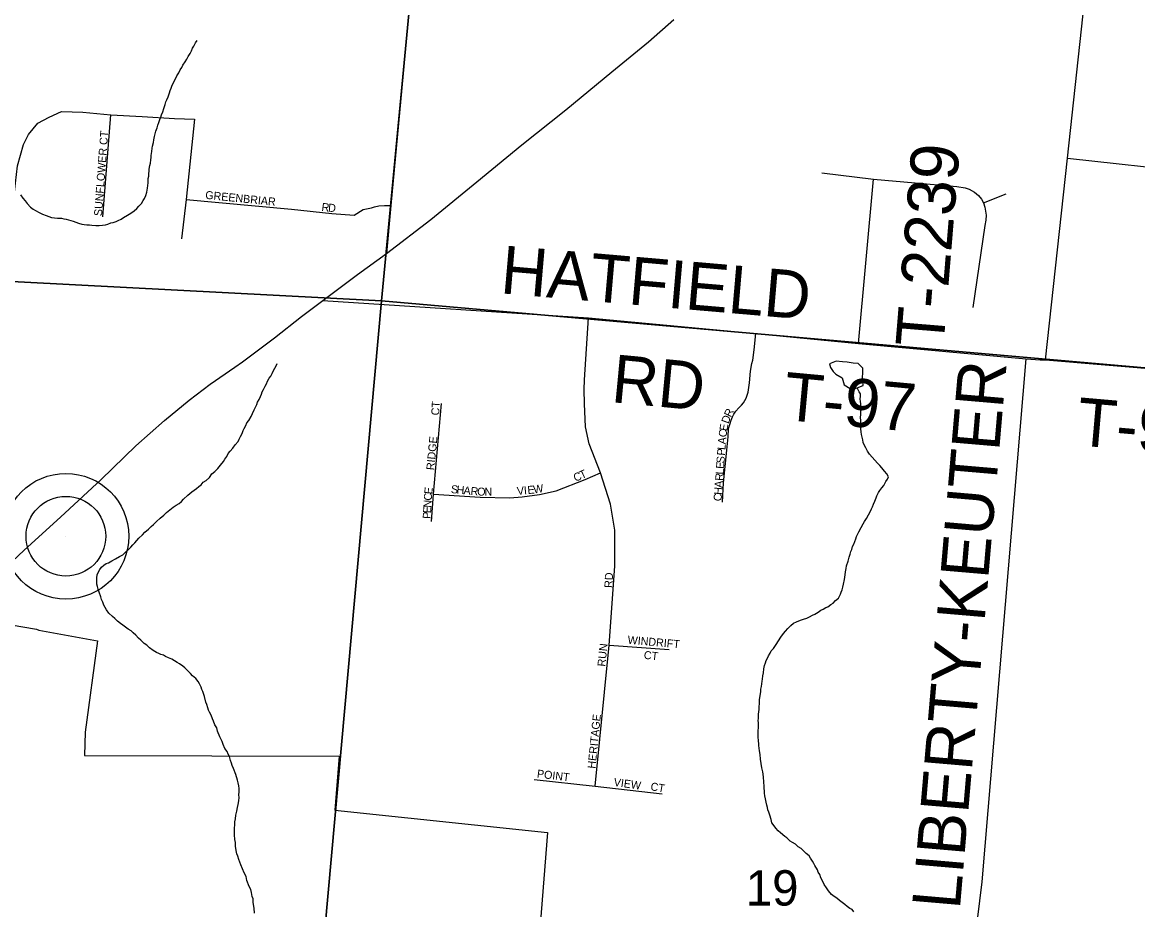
# Model space of a CAD drawing. Extents: x 0 to 1064, y 0 to 440.
# Drawn here: x 273.78 to 294.9, y 259.71 to 276.52 of the extents above; entities that cross this region are included whole.
import ezdxf

# ---------------------------------------------------------------- set-up
doc = ezdxf.new("R2010")
doc.units = 0
for name, color, linetype in [('GM_X_Corporation', 7, 'Continuous'), ('GM_X_Minor_Lake', 7, 'Continuous'), ('GM_X_Minor_River', 7, 'Continuous'), ('GM_X_Section', 7, 'Continuous'), ('GM_X_Section_Text', 7, 'Continuous'), ('GM_X_Township_Road', 7, 'Continuous'), ('GM_X_Township_Road_Text', 7, 'Continuous'), ('GM_X_Township_Subdivision', 7, 'Continuous'), ('GM_X_Township_Subdivision_Text', 7, 'Continuous'), ('GM_X_Unincorporated', 7, 'Continuous'), ('GM_X_Unincorporated_Location', 7, 'Continuous'), ('GM_X_US_Route', 7, 'Continuous')]:
    doc.layers.add(name, color=color, linetype=linetype)

msp = doc.modelspace()

# ---------------------------------------------------------------- linework, layer by layer
at = {"layer": 'GM_X_Corporation'}
msp.add_lwpolyline([(273.343, 265.145), (274.049, 265.025), (274.096, 265.009), (275.204, 264.804), (274.973, 263.074), (274.956, 262.634), (279.782, 262.618), (279.698, 261.6), (283.724, 261.177), (283.257, 255.27), (279.179, 255.674), (279.019, 254.123), (270.461, 255.096)], dxfattribs=at)
at = {"layer": 'GM_X_Minor_Lake'}
for points in [[(289.702, 269.643), (289.694, 269.795), (289.696, 269.88), (289.698, 269.972), (289.609, 270.059), (289.518, 270.061), (289.403, 270.082), (289.312, 270.09), (289.196, 270.105), (289.067, 270.054)], [(289.067, 270.054), (289.084, 269.98), (289.137, 269.906), (289.19, 269.856), (289.304, 269.786), (289.343, 269.652), (289.457, 269.582), (289.53, 269.574), (289.592, 269.597), (289.702, 269.643)]]:
    msp.add_lwpolyline(points, dxfattribs=at)
at = {"layer": 'GM_X_Minor_River'}
for points in [[(276.119, 273.239), (276.139, 273.305), (276.154, 273.377), (276.156, 273.432), (276.163, 273.48), (276.166, 273.559), (276.174, 273.607), (276.175, 273.656), (276.183, 273.698), (276.184, 273.741), (276.198, 273.807), (276.206, 273.849), (276.214, 273.916), (276.222, 273.958), (276.223, 274), (276.232, 274.073), (276.24, 274.133), (276.247, 274.176), (276.262, 274.242), (276.269, 274.296), (276.284, 274.357), (276.297, 274.405), (276.311, 274.459), (276.332, 274.519), (276.346, 274.573), (276.365, 274.621), (276.386, 274.681), (276.405, 274.723), (276.419, 274.765), (276.439, 274.825), (276.459, 274.886), (276.486, 274.964), (276.5, 275.012), (276.514, 275.054), (276.54, 275.108), (276.567, 275.186), (276.58, 275.228), (276.6, 275.27), (276.613, 275.312), (276.64, 275.366), (276.672, 275.438), (276.705, 275.503), (276.744, 275.563), (276.77, 275.617), (276.802, 275.664), (276.821, 275.706), (276.866, 275.771), (276.898, 275.819), (276.924, 275.873), (276.957, 275.927), (276.983, 275.98), (277.002, 276.028), (277.028, 276.07), (277.061, 276.13), (277.093, 276.177)], [(273.745, 273.251), (273.791, 273.189), (273.832, 273.139), (273.873, 273.089), (273.938, 273.021), (273.985, 272.983), (274.027, 272.957), (274.099, 272.918), (274.165, 272.886), (274.231, 272.86), (274.285, 272.84), (274.333, 272.826), (274.388, 272.819), (274.449, 272.811), (274.522, 272.808), (274.564, 272.795), (274.612, 272.793), (274.655, 272.78), (274.697, 272.766), (274.745, 272.753), (274.793, 272.733), (274.847, 272.713), (274.908, 272.699), (274.95, 272.692), (275.005, 272.684), (275.053, 272.683), (275.096, 272.675), (275.175, 272.673), (275.235, 272.671), (275.297, 272.675), (275.358, 272.685), (275.401, 272.696), (275.456, 272.719), (275.499, 272.73), (275.555, 272.746), (275.598, 272.769), (275.654, 272.792), (275.697, 272.821), (275.772, 272.867), (275.834, 272.907), (275.896, 272.948), (275.946, 272.995), (275.984, 273.036), (276.035, 273.089), (276.067, 273.143), (276.093, 273.185), (276.119, 273.239)], [(278.38, 269.629), (278.406, 269.671), (278.426, 269.725), (278.458, 269.779), (278.484, 269.82), (278.51, 269.868), (278.536, 269.922), (278.562, 269.97), (278.588, 270.011), (278.608, 270.059)], [(276.189, 264.67), (276.136, 264.72), (276.089, 264.752), (276.024, 264.815), (275.982, 264.858), (275.929, 264.915), (275.882, 264.959), (275.841, 264.996), (275.787, 265.028), (275.734, 265.066), (275.686, 265.104), (275.638, 265.136), (275.585, 265.18), (275.532, 265.23), (275.491, 265.268), (275.42, 265.331), (275.373, 265.393), (275.327, 265.48), (275.305, 265.535), (275.282, 265.59), (275.265, 265.639), (275.238, 265.725), (275.215, 265.781), (275.205, 265.836), (275.194, 265.878), (275.191, 265.957), (275.192, 266), (275.2, 266.054), (275.226, 266.114), (275.246, 266.156), (275.278, 266.198), (275.322, 266.239), (275.371, 266.268), (275.414, 266.284), (275.477, 266.319), (275.545, 266.359), (275.619, 266.4), (275.681, 266.434), (275.731, 266.475), (275.794, 266.534), (275.838, 266.581), (275.876, 266.622), (275.914, 266.664), (275.952, 266.705), (275.99, 266.752), (276.059, 266.811), (276.103, 266.864), (276.172, 266.917), (276.223, 266.97), (276.267, 267.011), (276.323, 267.064), (276.392, 267.129), (276.461, 267.187), (276.511, 267.234), (276.574, 267.287), (276.636, 267.334), (276.693, 267.374), (276.748, 267.409), (276.792, 267.444), (276.83, 267.491), (276.912, 267.562), (276.993, 267.626), (277.037, 267.661), (277.08, 267.69), (277.124, 267.725), (277.168, 267.76), (277.206, 267.808), (277.262, 267.842), (277.325, 267.901), (277.37, 267.967), (277.426, 268.013), (277.483, 268.072), (277.533, 268.132), (277.591, 268.203), (277.616, 268.244), (277.655, 268.298), (277.681, 268.352), (277.719, 268.399), (277.769, 268.452), (277.814, 268.518), (277.865, 268.583), (277.885, 268.625), (277.911, 268.678), (277.943, 268.732), (277.963, 268.786), (277.983, 268.828), (278.015, 268.882), (278.035, 268.936), (278.067, 268.977), (278.112, 269.055), (278.138, 269.109), (278.171, 269.18), (278.197, 269.228), (278.223, 269.282), (278.236, 269.324), (278.263, 269.378), (278.289, 269.432), (278.308, 269.474), (278.322, 269.522), (278.348, 269.564), (278.38, 269.629)], [(289.926, 267.452), (289.952, 267.512), (289.966, 267.554), (289.998, 267.613), (290.018, 267.655), (290.056, 267.703), (290.094, 267.75), (290.133, 267.822), (290.165, 267.869), (290.185, 267.911), (290.15, 267.967), (290.109, 268.017), (290.056, 268.079), (290.021, 268.123), (289.974, 268.173), (289.927, 268.229), (289.874, 268.285), (289.827, 268.341), (289.787, 268.397), (289.752, 268.459), (289.724, 268.52), (289.707, 268.563), (289.696, 268.612), (289.686, 268.661), (289.675, 268.71), (289.665, 268.765), (289.661, 268.82), (289.657, 268.887), (289.658, 268.929), (289.66, 268.984), (289.655, 269.026), (289.658, 269.099), (289.66, 269.16), (289.655, 269.203), (289.656, 269.245), (289.658, 269.287), (289.653, 269.342), (289.649, 269.385), (289.651, 269.439), (289.652, 269.482), (289.627, 269.521), (289.592, 269.597)], [(287.83, 262.052), (287.826, 262.131), (287.817, 262.229), (287.802, 262.326), (287.787, 262.4), (287.771, 262.479), (287.762, 262.564), (287.752, 262.65), (287.742, 262.723), (287.732, 262.772), (287.727, 262.82), (287.729, 262.863), (287.724, 262.905), (287.715, 262.991), (287.717, 263.045), (287.719, 263.112), (287.72, 263.154), (287.722, 263.197), (287.723, 263.251), (287.719, 263.294), (287.72, 263.337), (287.723, 263.415), (287.732, 263.506), (287.734, 263.561), (287.741, 263.609), (287.744, 263.688), (287.752, 263.767), (287.767, 263.839), (287.769, 263.888), (287.777, 263.942), (287.784, 263.99), (287.792, 264.039), (287.799, 264.081), (287.807, 264.141), (287.816, 264.202), (287.824, 264.274), (287.838, 264.335), (287.852, 264.389), (287.866, 264.431), (287.892, 264.479), (287.911, 264.521), (287.944, 264.574), (287.963, 264.616), (288.007, 264.663), (288.058, 264.735), (288.103, 264.806), (288.148, 264.872), (288.193, 264.943), (288.231, 264.99), (288.275, 265.038), (288.332, 265.097), (288.388, 265.137), (288.444, 265.166), (288.518, 265.194), (288.574, 265.217), (288.635, 265.233), (288.691, 265.262), (288.746, 265.29), (288.79, 265.313), (288.852, 265.348), (288.902, 265.383), (288.945, 265.406), (288.995, 265.434), (289.038, 265.451), (289.094, 265.492), (289.138, 265.521), (289.182, 265.568), (289.238, 265.615), (289.277, 265.687), (289.291, 265.729), (289.31, 265.771), (289.318, 265.819), (289.332, 265.879), (289.353, 265.964), (289.355, 266.012), (289.362, 266.055), (289.37, 266.109), (289.385, 266.175), (289.392, 266.224), (289.42, 266.314), (289.44, 266.392), (289.46, 266.446), (289.474, 266.494), (289.488, 266.536), (289.502, 266.591), (289.528, 266.638), (289.548, 266.686), (289.568, 266.74), (289.581, 266.782), (289.601, 266.83), (289.621, 266.872), (289.666, 266.95), (289.705, 267.021), (289.73, 267.063), (289.769, 267.123), (289.808, 267.194), (289.84, 267.248), (289.86, 267.302), (289.88, 267.344), (289.9, 267.392), (289.926, 267.452)], [(278.179, 259.648), (278.17, 259.739), (278.155, 259.849), (278.152, 259.916), (278.135, 259.965), (278.119, 260.038), (278.109, 260.093), (278.074, 260.155), (278.035, 260.266), (278.019, 260.339), (277.979, 260.413), (277.951, 260.487), (277.917, 260.561), (277.9, 260.61), (277.878, 260.665), (277.862, 260.726), (277.845, 260.769), (277.829, 260.837), (277.819, 260.916), (277.815, 260.983), (277.805, 261.044), (277.796, 261.129), (277.798, 261.19), (277.8, 261.25), (277.802, 261.329), (277.804, 261.378), (277.818, 261.432), (277.826, 261.505), (277.841, 261.577), (277.855, 261.649), (277.869, 261.704), (277.878, 261.776), (277.886, 261.837), (277.882, 261.891), (277.89, 261.946), (277.886, 262.007), (277.881, 262.061), (277.865, 262.117), (277.854, 262.166), (277.821, 262.276), (277.782, 262.386), (277.754, 262.442), (277.743, 262.485), (277.72, 262.54), (277.705, 262.613), (277.676, 262.657), (277.659, 262.706), (277.618, 262.768), (277.584, 262.842), (277.562, 262.897), (277.522, 262.989), (277.477, 263.094), (277.461, 263.155), (277.426, 263.211), (277.398, 263.285), (277.381, 263.328), (277.359, 263.395), (277.324, 263.451), (277.307, 263.494), (277.291, 263.537), (277.274, 263.598), (277.257, 263.641), (277.231, 263.751), (277.197, 263.843), (277.18, 263.886), (277.17, 263.929), (277.135, 263.991), (277.112, 264.034), (277.065, 264.09), (277.006, 264.141), (276.965, 264.184), (276.9, 264.247), (276.859, 264.291), (276.817, 264.323), (276.758, 264.367), (276.71, 264.393), (276.662, 264.425), (276.609, 264.457), (276.548, 264.483), (276.495, 264.509), (276.453, 264.534), (276.404, 264.548), (276.363, 264.567), (276.321, 264.587), (276.261, 264.625), (276.189, 264.67)], [(289.529, 259.674), (289.494, 259.718), (289.452, 259.737), (289.399, 259.775), (289.357, 259.813), (289.304, 259.851), (289.256, 259.889), (289.203, 259.933), (289.155, 259.965), (289.108, 260.003), (289.049, 260.072), (289.009, 260.127), (288.968, 260.189), (288.945, 260.233), (288.905, 260.319), (288.883, 260.38), (288.854, 260.424), (288.837, 260.467), (288.791, 260.547), (288.768, 260.59), (288.745, 260.633), (288.71, 260.689), (288.681, 260.733), (288.628, 260.777), (288.581, 260.821), (288.528, 260.871), (288.474, 260.903), (288.421, 260.953), (288.367, 260.985), (288.325, 261.011), (288.26, 261.073), (288.219, 261.099), (288.136, 261.168), (288.094, 261.206), (288.053, 261.256), (288.018, 261.299), (287.977, 261.355), (287.961, 261.423), (287.934, 261.502), (287.917, 261.558), (287.9, 261.607), (287.89, 261.65), (287.879, 261.692), (287.869, 261.747), (287.853, 261.815), (287.842, 261.87), (287.838, 261.918), (287.833, 261.967), (287.829, 262.01), (287.83, 262.052)]]:
    msp.add_lwpolyline(points, dxfattribs=at)
at = {"layer": 'GM_X_Section'}
for points in [[(282.159, 287.82), (280.582, 271.247), (264.038, 272.108), (265.757, 288.473)], [(298.627, 286.184), (297.266, 269.783), (280.582, 271.247), (282.159, 287.82)], [(280.582, 271.247), (278.753, 250.922), (277.718, 251.02), (262.096, 252.537), (264.038, 272.108)], [(297.266, 269.783), (295.423, 249.38), (293.94, 249.48), (278.753, 250.922), (280.582, 271.247)]]:
    msp.add_lwpolyline(points, close=True, dxfattribs=at)
at = {"layer": 'GM_X_Township_Road'}
for points in [[(282.147, 287.895), (282.136, 287.779), (280.76, 273.051), (280.675, 272.144)], [(293.155, 270.125), (293.572, 273.945), (294.194, 279.652), (294.121, 279.915), (294.061, 280.232), (294.912, 286.455)], [(293.572, 273.945), (295.991, 273.684), (296.052, 273.67), (296.089, 273.661), (296.114, 273.634), (296.131, 273.594), (296.134, 273.562), (296.135, 273.494), (296.038, 272.486), (296.021, 272.392), (295.997, 272.332), (295.937, 272.266)], [(288.919, 273.67), (289.903, 273.552), (291.478, 273.41), (291.634, 273.386), (291.714, 273.358), (291.81, 273.305), (291.89, 273.237), (291.946, 273.173), (291.985, 273.1), (292.01, 273.021), (292.034, 272.869), (292.03, 272.773), (292.01, 272.673), (291.782, 271.119)], [(289.617, 270.435), (289.903, 273.552)], [(291.985, 273.1), (292.41, 273.274)], [(279.47, 271.252), (284.503, 270.92), (287.669, 270.623), (289.617, 270.435), (292.789, 270.143)], [(290.404, 249.835), (290.697, 253.124), (290.743, 253.401), (290.806, 253.714), (290.932, 254.003), (290.959, 254.185), (291.075, 257.42), (291.093, 257.615), (291.149, 257.715), (291.21, 257.775), (291.343, 257.808), (291.564, 257.81), (291.632, 257.852), (291.662, 257.911), (291.683, 257.979), (291.956, 260.238), (292.789, 270.143), (293.054, 270.127), (293.155, 270.125)], [(293.155, 270.125), (301.446, 269.43), (302.63, 269.274)]]:
    msp.add_lwpolyline(points, dxfattribs=at)
at = {"layer": 'GM_X_Township_Subdivision'}
for points in [[(273.552, 272.374), (273.558, 272.619), (273.651, 273.475), (273.692, 273.802), (273.802, 274.205), (273.9, 274.392), (274.075, 274.607), (274.289, 274.726), (274.52, 274.828), (274.928, 274.816), (275.458, 274.769), (276.052, 274.735), (276.664, 274.7), (277.043, 274.688), (276.882, 273.163), (276.795, 272.417)], [(275.302, 272.834), (275.458, 274.769)], [(276.882, 273.163), (278.88, 272.981), (279.642, 272.901), (280.062, 272.869), (280.237, 272.972), (280.393, 273.004), (280.45, 273.027), (280.533, 273.042), (280.638, 273.047), (280.76, 273.051)], [(284.627, 262.051), (284.896, 264.725), (285.004, 266.222), (285.004, 266.898), (284.92, 267.393), (284.728, 267.989), (284.514, 268.536), (284.449, 268.858), (284.427, 269.296), (284.421, 269.564), (284.427, 269.75), (284.503, 270.92)], [(287.038, 267.432), (287.062, 267.797), (287.123, 268.417), (287.147, 268.668), (287.157, 268.825), (287.171, 268.886), (287.185, 268.924), (287.204, 268.986), (287.228, 269.047), (287.256, 269.095), (287.294, 269.156), (287.351, 269.218), (287.398, 269.27), (287.436, 269.313), (287.488, 269.403), (287.526, 269.516), (287.55, 269.692), (287.574, 269.914), (287.597, 270.057), (287.612, 270.118), (287.64, 270.317), (287.669, 270.623)], [(281.529, 267.067), (281.568, 267.584), (281.722, 269.3)], [(281.568, 267.584), (282.45, 267.524), (283.01, 267.511), (283.245, 267.532), (283.576, 267.575), (283.891, 267.647), (284.437, 267.858), (284.728, 267.989)], [(284.896, 264.725), (286.03, 264.64)], [(283.472, 262.18), (284.627, 262.051), (285.895, 261.91)]]:
    msp.add_lwpolyline(points, dxfattribs=at)
at = {"layer": 'GM_X_Unincorporated'}
for radius in [1.19, 0.755]:
    msp.add_circle((274.606, 266.786), radius, dxfattribs=at)
at = {"layer": 'GM_X_Unincorporated_Location'}
msp.add_line((274.606, 266.786), (274.606, 266.786), dxfattribs=at)
at = {"layer": 'GM_X_US_Route'}
for points in [[(277.803, 269.991), (277.949, 270.092), (278.556, 270.546), (279.07, 270.947), (279.47, 271.252), (280.13, 271.743), (280.675, 272.144), (281.518, 272.787), (282.386, 273.496), (283.243, 274.199), (284.074, 274.861), (284.943, 275.582), (285.638, 276.15), (286.117, 276.57)], [(272.863, 265.637), (273.127, 265.876), (273.817, 266.523), (274.502, 267.145), (275.273, 267.863), (275.933, 268.498), (276.474, 268.978), (276.939, 269.362), (277.336, 269.669), (277.803, 269.991)]]:
    msp.add_lwpolyline(points, dxfattribs=at)

# ---------------------------------------------------------------- texts
at = {"layer": 'GM_X_Section_Text'}
msp.add_text('19', height=0.6697, rotation=0, dxfattribs=at).set_placement((287.483, 259.791))
at = {"layer": 'GM_X_Township_Road_Text'}
for s, height, rotation, p in [('T-2239', 0.9091, 85.314, (291.222, 270.341)), ('HATFIELD', 0.9091, 355.0734, (282.817, 271.389)), ('RD', 0.9091, 354.5823, (284.915, 269.327)), ('LIBERTY-KEUTER', 0.90909, 85.098, (291.535, 259.703)), ('T-97', 0.9091, 354.6791, (288.17, 268.993)), ('T-97', 0.9091, 355.0303, (293.726, 268.511))]:
    msp.add_text(s, height=height, rotation=rotation, dxfattribs=at).set_placement(p)
at = {"layer": 'GM_X_Township_Subdivision_Text'}
for s, height, rotation, p in [('SUNFLOWER CT', 0.15152, 85.6842, (275.288, 272.845)), ('GREENBRIAR', 0.1515, 354.2264, (277.239, 273.178)), ('R', 0.152, 352.8178, (279.44, 272.951)), ('D', 0.152, 355.4739, (279.567, 272.935)), ('CT', 0.1515, 86.635, (281.674, 269.071)), ('R', 0.152, 64.7381, (287.199, 269.029)), ('E', 0.152, 80.614, (287.13, 268.77)), ('D', 0.152, 69.9198, (287.155, 268.907)), ('C', 0.152, 82.3508, (287.114, 268.653)), ('RIDGE', 0.1515, 84.5105, (281.581, 268.032)), ('L', 0.152, 85.632, (287.095, 268.416)), ('A', 0.152, 85.2073, (287.103, 268.522)), ('S', 0.152, 85.632, (287.076, 268.163)), ('P', 0.152, 85.6216, (287.087, 268.309)), ('E', 0.152, 85.6216, (287.068, 268.057)), ('C', 0.152, 21.7473, (284.253, 267.816)), ('T', 0.152, 25.6115, (284.375, 267.865)), ('R', 0.152, 85.6401, (287.051, 267.831)), ('L', 0.152, 85.6243, (287.06, 267.95)), ('E', 0.152, 83.9795, (281.541, 267.575)), ('S', 0.152, 354.583, (281.892, 267.605)), ('H', 0.152, 354.5982, (281.999, 267.595)), ('A', 0.152, 354.6088, (282.131, 267.582)), ('R', 0.152, 354.5769, (282.264, 267.57)), ('O', 0.152, 357.4708, (282.392, 267.558)), ('N', 0.152, 359.9478, (282.532, 267.552)), ('V', 0.152, 5.4497, (283.154, 267.565)), ('I', 0.152, 5.4279, (283.286, 267.577)), ('E', 0.152, 5.4371, (283.353, 267.584)), ('W', 0.152, 8.5075, (283.468, 267.595)), ('H', 0.152, 85.6348, (287.03, 267.565)), ('A', 0.152, 85.6248, (287.04, 267.698)), ('N', 0.152, 86.6759, (281.527, 267.324)), ('C', 0.152, 86.6706, (281.534, 267.457)), ('C', 0.152, 85.6236, (287.021, 267.445)), ('P', 0.152, 86.6656, (281.514, 267.111)), ('E', 0.152, 86.6835, (281.521, 267.218)), ('RD', 0.1515, 86.9884, (284.954, 265.804)), ('WINDRIFT', 0.1515, 354.9572, (285.239, 264.751)), ('RUN', 0.1515, 84.1457, (284.821, 264.312)), ('CT', 0.1515, 353.6518, (285.544, 264.466)), ('HERITAGE', 0.1515, 84.2072, (284.634, 262.379)), ('POINT', 0.1515, 353.0456, (283.52, 262.218)), ('VIEW', 0.1515, 352.091, (284.973, 262.058)), ('CT', 0.1515, 349.9986, (285.668, 261.978))]:
    msp.add_text(s, height=height, rotation=rotation, dxfattribs=at).set_placement(p)

doc.saveas('drawing.dxf')
